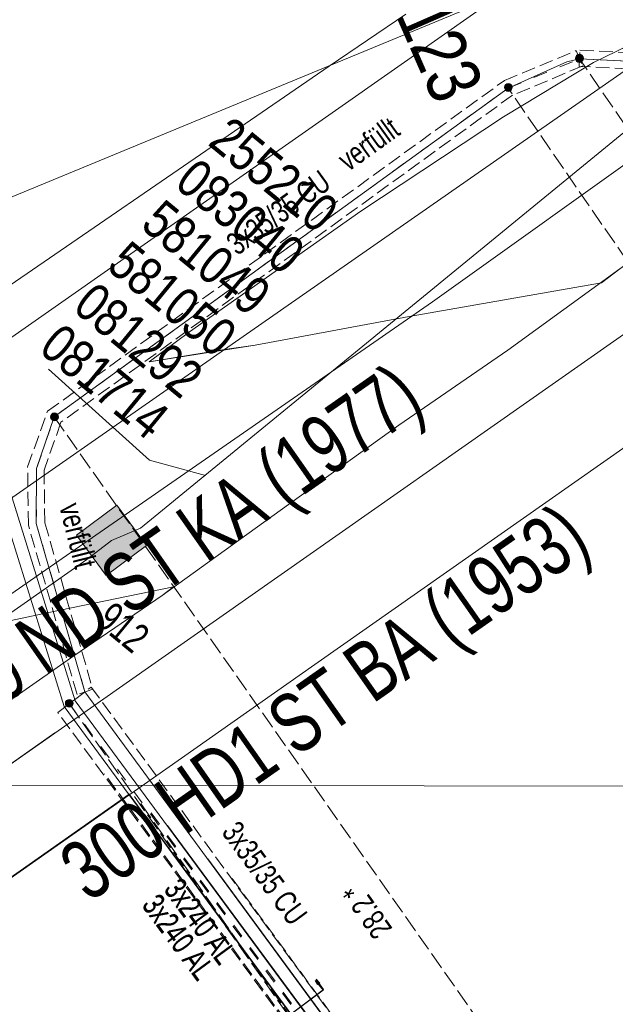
# Model space of a CAD drawing. Header units: metres. Extents: x -740 to 758, y -633 to 854.
# Tile 656 of 656: x 122 to 136, y -128 to -105. Entities that reach past the tile are written whole.
import ezdxf

# ---------------------------------------------------------------- set-up
doc = ezdxf.new("R2010")
doc.units = ezdxf.units.M
doc.header["$MEASUREMENT"] = 0
for name, pattern in [('333_125', [0.4576, 0.3328, -0.1248]), ('333_333', [0.6656, 0.3328, -0.3328]), ('416_125', [0.5408, 0.416, -0.1248])]:
    doc.linetypes.add(name, pattern=pattern)
for name, color, linetype in [('Gas.LOVION', 7, 'Continuous'), ('Grundkarte.LOVION', 7, 'Continuous'), ('Strom.LOVION', 7, 'Continuous'), ('StromBemass.LOVION', 7, 'Continuous'), ('Telko.LOVION', 7, 'Continuous'), ('ViewBounds.LOVION', 7, 'Continuous'), ('Wasser.LOVION', 7, 'Continuous')]:
    doc.layers.add(name, color=color, linetype=linetype)
doc.styles.add('ERSTELLTER_STIL_1', font='arial.ttf')

msp = doc.modelspace()

# ---------------------------------------------------------------- hatches: boundary and pattern name
at = {"layer": 'Strom.LOVION', "linetype": 'Continuous', "lineweight": 13}
for points in [[(128.578, -127.914), (128.632, -128.012), (128.674, -127.993)], [(128.599, -127.888), (128.64, -128.002), (128.683, -127.983)]]:
    msp.add_hatch(color=7, dxfattribs=at).paths.add_polyline_path(points)
at = {"layer": 'StromBemass.LOVION', "linetype": 'Continuous', "lineweight": 13}
for points in [[(134.964, -105.931), (134.971, -105.921), (134.976, -105.91), (134.981, -105.899), (134.984, -105.888), (134.985, -105.876), (134.985, -105.863), (134.984, -105.851), (134.981, -105.84), (134.976, -105.829), (134.97, -105.818), (134.963, -105.808), (134.955, -105.799), (134.946, -105.792), (134.935, -105.785), (134.924, -105.78), (134.913, -105.777), (134.901, -105.774), (134.889, -105.774), (134.877, -105.774), (134.865, -105.777), (134.854, -105.781), (134.843, -105.786), (134.832, -105.792), (134.823, -105.8), (134.815, -105.809), (134.808, -105.819), (134.802, -105.829), (134.798, -105.84), (134.795, -105.852), (134.793, -105.864), (134.793, -105.876), (134.795, -105.888), (134.798, -105.9), (134.802, -105.911), (134.808, -105.922), (134.815, -105.931), (134.824, -105.94), (134.833, -105.948), (134.843, -105.954), (134.854, -105.959), (134.866, -105.963), (134.878, -105.965), (134.89, -105.966), (134.902, -105.965), (134.913, -105.963), (134.925, -105.959), (134.936, -105.954), (134.946, -105.947), (134.955, -105.94)], [(134.937, -105.914), (134.942, -105.908), (134.946, -105.901), (134.949, -105.894), (134.95, -105.886), (134.951, -105.879), (134.951, -105.871), (134.95, -105.863), (134.948, -105.856), (134.946, -105.849), (134.942, -105.842), (134.937, -105.836), (134.932, -105.83), (134.926, -105.825), (134.919, -105.821), (134.912, -105.818), (134.905, -105.815), (134.897, -105.814), (134.89, -105.813), (134.882, -105.814), (134.874, -105.815), (134.867, -105.818), (134.86, -105.821), (134.853, -105.825), (134.847, -105.83), (134.842, -105.836), (134.838, -105.842), (134.834, -105.849), (134.831, -105.856), (134.829, -105.864), (134.828, -105.871), (134.828, -105.879), (134.829, -105.887), (134.831, -105.894), (134.834, -105.901), (134.838, -105.908), (134.842, -105.914), (134.848, -105.92), (134.854, -105.925), (134.86, -105.929), (134.867, -105.932), (134.875, -105.935), (134.882, -105.936), (134.89, -105.937), (134.898, -105.936), (134.905, -105.935), (134.913, -105.932), (134.92, -105.929), (134.926, -105.925), (134.932, -105.92)], [(133.262, -106.625), (133.269, -106.615), (133.275, -106.605), (133.279, -106.594), (133.282, -106.583), (133.283, -106.571), (133.283, -106.56), (133.282, -106.548), (133.279, -106.537), (133.275, -106.526), (133.269, -106.516), (133.262, -106.506), (133.254, -106.498), (133.245, -106.49), (133.235, -106.484), (133.224, -106.479), (133.213, -106.475), (133.202, -106.473), (133.19, -106.473), (133.178, -106.473), (133.167, -106.476), (133.156, -106.479), (133.145, -106.484), (133.135, -106.491), (133.126, -106.498), (133.118, -106.507), (133.112, -106.516), (133.106, -106.526), (133.102, -106.537), (133.099, -106.549), (133.097, -106.56), (133.097, -106.572), (133.099, -106.584), (133.102, -106.595), (133.106, -106.606), (133.112, -106.616), (133.119, -106.625), (133.127, -106.634), (133.136, -106.641), (133.146, -106.648), (133.156, -106.653), (133.168, -106.656), (133.179, -106.658), (133.191, -106.659), (133.202, -106.658), (133.214, -106.656), (133.225, -106.652), (133.236, -106.647), (133.245, -106.641), (133.254, -106.634)], [(133.236, -106.617), (133.24, -106.61), (133.244, -106.603), (133.247, -106.596), (133.249, -106.589), (133.25, -106.581), (133.25, -106.573), (133.249, -106.565), (133.247, -106.558), (133.244, -106.55), (133.24, -106.543), (133.235, -106.537), (133.23, -106.531), (133.224, -106.526), (133.217, -106.522), (133.21, -106.519), (133.203, -106.516), (133.195, -106.515), (133.187, -106.515), (133.179, -106.515), (133.172, -106.517), (133.164, -106.519), (133.157, -106.522), (133.151, -106.527), (133.145, -106.532), (133.139, -106.537), (133.135, -106.544), (133.131, -106.551), (133.128, -106.558), (133.126, -106.566), (133.125, -106.573), (133.125, -106.581), (133.126, -106.589), (133.128, -106.597), (133.131, -106.604), (133.135, -106.611), (133.139, -106.617), (133.145, -106.623), (133.151, -106.628), (133.158, -106.632), (133.165, -106.635), (133.172, -106.638), (133.18, -106.639), (133.188, -106.639), (133.195, -106.639), (133.203, -106.637), (133.211, -106.635), (133.218, -106.632), (133.224, -106.627), (133.23, -106.622)], [(122.416, -114.502), (122.423, -114.492), (122.429, -114.482), (122.433, -114.471), (122.436, -114.459), (122.437, -114.448), (122.437, -114.436), (122.436, -114.424), (122.433, -114.413), (122.428, -114.402), (122.423, -114.391), (122.416, -114.382), (122.408, -114.373), (122.399, -114.366), (122.389, -114.36), (122.378, -114.355), (122.367, -114.351), (122.355, -114.349), (122.343, -114.348), (122.332, -114.349), (122.32, -114.351), (122.309, -114.355), (122.298, -114.36), (122.288, -114.366), (122.279, -114.374), (122.271, -114.382), (122.264, -114.392), (122.259, -114.402), (122.254, -114.413), (122.251, -114.425), (122.25, -114.436), (122.25, -114.448), (122.251, -114.46), (122.254, -114.471), (122.259, -114.482), (122.265, -114.492), (122.271, -114.502), (122.28, -114.511), (122.289, -114.518), (122.299, -114.524), (122.309, -114.529), (122.321, -114.533), (122.332, -114.535), (122.344, -114.536), (122.356, -114.535), (122.367, -114.533), (122.378, -114.529), (122.389, -114.524), (122.399, -114.518), (122.408, -114.51)], [(122.396, -114.485), (122.4, -114.478), (122.404, -114.471), (122.407, -114.463), (122.409, -114.455), (122.411, -114.447), (122.41, -114.438), (122.409, -114.43), (122.407, -114.422), (122.404, -114.414), (122.4, -114.407), (122.395, -114.4), (122.39, -114.394), (122.383, -114.389), (122.376, -114.385), (122.368, -114.381), (122.361, -114.378), (122.352, -114.377), (122.344, -114.376), (122.336, -114.377), (122.327, -114.379), (122.32, -114.381), (122.312, -114.385), (122.305, -114.389), (122.299, -114.395), (122.293, -114.401), (122.288, -114.407), (122.284, -114.415), (122.281, -114.423), (122.279, -114.431), (122.278, -114.439), (122.278, -114.447), (122.279, -114.456), (122.281, -114.464), (122.284, -114.471), (122.288, -114.479), (122.293, -114.485), (122.299, -114.491), (122.305, -114.497), (122.312, -114.501), (122.32, -114.505), (122.328, -114.507), (122.336, -114.509), (122.344, -114.509), (122.353, -114.509), (122.361, -114.507), (122.369, -114.505), (122.376, -114.501), (122.383, -114.496), (122.39, -114.491)], [(122.773, -121.351), (122.78, -121.341), (122.786, -121.331), (122.79, -121.32), (122.793, -121.308), (122.794, -121.296), (122.794, -121.284), (122.793, -121.273), (122.79, -121.261), (122.785, -121.25), (122.779, -121.24), (122.772, -121.23), (122.764, -121.221), (122.755, -121.214), (122.745, -121.207), (122.734, -121.202), (122.723, -121.199), (122.711, -121.197), (122.699, -121.196), (122.687, -121.197), (122.676, -121.199), (122.664, -121.203), (122.653, -121.208), (122.643, -121.214), (122.634, -121.222), (122.626, -121.23), (122.619, -121.24), (122.613, -121.251), (122.609, -121.262), (122.606, -121.273), (122.605, -121.285), (122.605, -121.297), (122.606, -121.309), (122.609, -121.32), (122.614, -121.331), (122.619, -121.342), (122.626, -121.352), (122.635, -121.36), (122.644, -121.368), (122.654, -121.374), (122.665, -121.379), (122.676, -121.383), (122.688, -121.385), (122.7, -121.386), (122.712, -121.385), (122.723, -121.383), (122.735, -121.379), (122.745, -121.374), (122.756, -121.367), (122.765, -121.36)], [(122.754, -121.344), (122.759, -121.337), (122.763, -121.331), (122.765, -121.323), (122.767, -121.316), (122.768, -121.308), (122.768, -121.3), (122.767, -121.293), (122.765, -121.285), (122.762, -121.278), (122.759, -121.271), (122.754, -121.265), (122.749, -121.259), (122.743, -121.254), (122.736, -121.25), (122.729, -121.247), (122.722, -121.244), (122.714, -121.243), (122.706, -121.243), (122.699, -121.243), (122.691, -121.245), (122.684, -121.247), (122.677, -121.25), (122.67, -121.254), (122.664, -121.259), (122.659, -121.265), (122.654, -121.271), (122.65, -121.278), (122.648, -121.285), (122.646, -121.293), (122.645, -121.301), (122.645, -121.308), (122.646, -121.316), (122.648, -121.324), (122.651, -121.331), (122.654, -121.338), (122.659, -121.344), (122.664, -121.35), (122.67, -121.355), (122.677, -121.359), (122.684, -121.362), (122.691, -121.364), (122.699, -121.366), (122.707, -121.366), (122.715, -121.366), (122.722, -121.364), (122.73, -121.362), (122.737, -121.359), (122.743, -121.354), (122.749, -121.349)]]:
    msp.add_hatch(color=7, dxfattribs=at).paths.add_polyline_path(points)
at = {"layer": 'Telko.LOVION', "linetype": 'Continuous', "lineweight": 13}
msp.add_hatch(color=7, dxfattribs=at).paths.add_polyline_path([(123.583, -118.235), (124.547, -117.52), (123.832, -116.555), (122.868, -117.27)])

# ---------------------------------------------------------------- linework, layer by layer
at = {"layer": 'Gas.LOVION', "color": 1, "linetype": 'Continuous', "lineweight": 18}
for points in [[(294.203, -4.359), (288.634, -8.612), (288.22, -8.919), (288.066, -9.008), (287.873, -9.145), (287.65, -9.285), (287.287, -9.498), (286.218, -9.454), (284.908, -10.262), (284.489, -10.51), (266.262, -23.449), (250.316, -34.629), (241.461, -40.948), (192.719, -75.358), (149.628, -105.61), (149.061, -106.005), (148.425, -106.452), (147.9, -106.828), (147.208, -107.309), (145.589, -108.428), (141.605, -111.212), (128.564, -120.364), (117.363, -128.227)], [(124.132, -123.463), (117.384, -128.201), (104.094, -137.525), (102.768, -138.319), (101.916, -138.831), (101.749, -138.936), (101.584, -138.908), (99.859, -138.648), (99.694, -138.62), (99.553, -138.693), (98.101, -139.707), (97.422, -140.172)]]:
    msp.add_lwpolyline(points, dxfattribs=at)
at = {"layer": 'Gas.LOVION', "color": 5, "linetype": 'Continuous', "lineweight": 18}
for points in [[(115.531, -126.721), (121.124, -122.864), (160.62, -95.151), (180.371, -81.472), (188.624, -75.95), (195.972, -71.301), (197.304, -73.284), (204.908, -67.93), (205.685, -67.411), (206.003, -67.187)], [(65.428, -161.182), (78.409, -152.627), (96.077, -140.171), (121.132, -122.854), (122.349, -121.997)]]:
    msp.add_lwpolyline(points, dxfattribs=at)
at = {"layer": 'Grundkarte.LOVION', "color": 253, "linetype": 'Continuous', "lineweight": 18}
for points in [[(189.881, 20.022), (196.768, 21.523), (196.893, 19.644), (190.178, 13.963), (193.06, 9.87), (207.399, -10.422), (214.854, -21.072), (205.625, -27.649), (192.011, -37.138), (185.236, -41.908), (180.121, -45.512), (184.719, -52.037), (185.37, -52.949), (192.723, -63.461), (193.89, -65.121), (190.879, -67.277), (159.854, -89.433), (146.691, -97.784), (132.998, -104.354), (108.878, -121.254)], [(156.572, -96.374), (150.683, -100.526), (147.725, -102.619), (143.24, -105.717), (140.59, -107.631), (137.954, -109.396), (135.855, -110.902), (135.416, -111.241), (130.824, -112.044), (127.138, -112.73), (126.409, -112.831), (124.605, -113.125), (125.57, -112.41), (129.662, -109.527), (133.077, -107.272), (135.225, -105.969), (138.639, -104.305), (139.626, -103.824), (144.848, -101.008), (149.147, -98.726), (153.693, -95.947)], [(156.572, -96.374), (150.683, -100.526), (147.725, -102.619), (143.24, -105.717), (140.59, -107.631), (137.954, -109.396), (135.855, -110.902), (135.416, -111.241), (130.824, -112.044), (127.138, -112.73), (124.605, -113.125), (125.57, -112.41), (129.662, -109.527), (133.077, -107.272), (135.225, -105.969), (139.626, -103.824), (144.848, -101.008), (149.147, -98.726), (153.693, -95.947)], [(110.71, -122.759), (113.594, -120.822), (117.776, -120.059), (122.206, -119.123), (125.19, -118.506), (124.915, -118.71), (122.81, -120.158), (120.043, -122.083), (116.83, -124.289), (116.082, -124.805), (115.775, -124.983), (115.276, -125.328), (114.995, -125.473), (114.497, -125.818), (114.438, -125.823)]]:
    msp.add_lwpolyline(points, dxfattribs=at)
at = {"layer": 'Grundkarte.LOVION', "color": 8, "linetype": 'Continuous', "lineweight": 18}
for points in [[(159.822, -16.551), (172.666, -34.862), (180.121, -45.512), (184.719, -52.037), (181.459, -54.366), (190.879, -67.277), (159.854, -89.433), (146.691, -97.784), (132.998, -104.354), (119.05, -110.122), (104.366, -114.099), (101.036, -114.809)], [(111.385, -123.314), (126.409, -112.831), (138.639, -104.305), (159.854, -89.433), (190.879, -67.277), (193.89, -65.121), (195.606, -67.554), (207.496, -59.18), (220.934, -49.708), (230.338, -43.114), (241.455, -35.288), (245.606, -32.4)], [(111.385, -123.314), (126.409, -112.831), (127.138, -112.73), (130.824, -112.044), (135.416, -111.241), (135.855, -110.902), (137.954, -109.396), (140.59, -107.631), (143.24, -105.717), (147.725, -102.619), (150.683, -100.526), (156.572, -96.374), (161.333, -93.072), (163.719, -91.479), (166.387, -89.74), (168.731, -88.329), (173.27, -86.082), (177.316, -84.238), (182.365, -81.764), (181.873, -79.152), (181.856, -78.977), (181.792, -78.924), (181.78, -78.807)], [(101.036, -114.809), (104.366, -114.099), (119.05, -110.122), (132.998, -104.354), (108.878, -121.254), (132.998, -104.354), (146.691, -97.784), (159.854, -89.433), (138.639, -104.305), (126.409, -112.831), (111.385, -123.314)], [(156.572, -96.374), (150.683, -100.526), (147.725, -102.619), (143.24, -105.717), (140.59, -107.631), (137.954, -109.396), (135.855, -110.902), (133.179, -112.848), (130.576, -114.64), (127.538, -116.828), (124.915, -118.71), (122.81, -120.158), (120.043, -122.083), (116.83, -124.289), (116.082, -124.805), (115.775, -124.983), (115.276, -125.328), (114.995, -125.473), (114.497, -125.818), (114.438, -125.823)], [(118.728, -114.38), (118.471, -114.168), (118.361, -113.647), (118.402, -113.466), (118.745, -113.048), (118.857, -112.978), (118.936, -112.881), (119.27, -112.671), (128.909, -106.054), (130.738, -104.811)]]:
    msp.add_lwpolyline(points, dxfattribs=at)
at = {"layer": 'Strom.LOVION', "color": 1, "linetype": 'Continuous', "lineweight": 18}
for points in [[(115.789, -98.071), (116.995, -102.401), (122.841, -121.233), (132.792, -134.743), (143.218, -127.561), (155.069, -118.481), (163.128, -113.097), (165.009, -111.924), (170.586, -108.511), (178.52, -102.593), (190.442, -93.787), (193.354, -91.98), (195.905, -90.874), (204.872, -84.485), (205.72, -83.944), (206.392, -83.257), (206.925, -82.511), (207.825, -81.285), (209.395, -79.964), (214.762, -76.513), (217.193, -74.931), (222.22, -71.173), (225.498, -75.833)], [(128.724, -137.564), (132.543, -134.915), (122.573, -121.363), (116.708, -102.489), (115.502, -98.158)], [(52.677, -191.437), (61.851, -184.304), (65.33, -182.102), (68.279, -180.218), (83.604, -169.335), (90.8, -164.346), (101.368, -156.5), (102.778, -155.505), (105.576, -153.739), (108.865, -151.408), (132.551, -134.905), (124.132, -123.463)], [(125.048, -124.215), (132.801, -134.733), (135.541, -132.839)]]:
    msp.add_lwpolyline(points, dxfattribs=at)
at = {"layer": 'Strom.LOVION', "color": 7, "linetype": '333_125', "lineweight": 13}
for points in [[(134.901, -105.675), (135.985, -105.732), (139.526, -104.011), (139.585, -104.006), (139.588, -104.035), (139.248, -103.433), (139.217, -102.815), (140.656, -102.113), (141.004, -102.345), (140.756, -102.679), (140.627, -102.574), (139.64, -103.054), (139.636, -103.321), (139.976, -103.923), (139.997, -104.29), (139.71, -104.378), (136.068, -106.123), (134.88, -106.062)], [(122.885, -121.081), (121.721, -117.028), (121.703, -115.64), (122.179, -114.308), (133.095, -106.399), (134.813, -105.684), (134.968, -106.053), (133.292, -106.749), (122.5, -114.572), (122.095, -115.72), (122.114, -116.974), (123.257, -120.956)], [(123.222, -120.901), (132.432, -133.478), (131.648, -134.071), (122.425, -121.511)]]:
    msp.add_lwpolyline(points, close=True, dxfattribs=at)
at = {"layer": 'Strom.LOVION', "color": 9, "linetype": '333_333', "lineweight": 18}
for points in [[(123.071, -121.019), (121.91, -116.995), (121.914, -115.679), (122.34, -114.44), (133.187, -106.582), (134.892, -105.883), (136.035, -105.934), (139.618, -104.194), (139.791, -104.148), (139.774, -103.972), (139.45, -103.383), (139.42, -102.928), (140.634, -102.337), (140.872, -102.505)], [(131.937, -133.851), (122.701, -121.306)], [(131.958, -133.825), (124.614, -123.859)]]:
    msp.add_lwpolyline(points, dxfattribs=at)
at = {"layer": 'Strom.LOVION', "color": 150, "linetype": 'Continuous', "lineweight": 18}
for points in [[(133.405, -135.57), (133.534, -135.38), (133.517, -135.204), (133.265, -134.889), (132.192, -133.442), (123.071, -121.019), (121.91, -116.995), (121.914, -115.679), (122.34, -114.44), (133.187, -106.582), (134.589, -105.957), (134.892, -105.883), (136.035, -105.934), (139.618, -104.194), (139.791, -104.148), (139.774, -103.972), (139.45, -103.383), (139.42, -102.928), (140.634, -102.337), (140.872, -102.505), (140.964, -102.689)], [(133.413, -135.56), (133.543, -135.37), (133.525, -135.194), (133.273, -134.879), (132.2, -133.432), (126.012, -125.008)]]:
    msp.add_lwpolyline(points, dxfattribs=at)
at = {"layer": 'Strom.LOVION', "color": 7, "linetype": '333_125', "lineweight": 13}
msp.add_lwpolyline([(126.591, -125.483), (132.44, -133.468), (131.669, -134.046), (123.538, -122.974)], dxfattribs=at)
at = {"layer": 'Strom.LOVION', "color": 7, "linetype": 'Continuous', "lineweight": 13}
for points in [[(128.763, -128.147), (128.578, -127.914)], [(128.771, -128.137), (128.599, -127.888)], [(127.635, -128.996), (128.763, -128.147)], [(127.643, -128.986), (128.771, -128.137)]]:
    msp.add_lwpolyline(points, dxfattribs=at)
for points in [[(128.578, -127.914), (128.674, -127.993), (128.632, -128.012)], [(128.599, -127.888), (128.683, -127.983), (128.64, -128.002)]]:
    msp.add_lwpolyline(points, close=True, dxfattribs=at)
at = {"layer": 'StromBemass.LOVION', "color": 7, "linetype": '416_125', "lineweight": 13}
for points in [[(148.26, -125.324), (148.244, -125.311), (134.892, -105.883)], [(146.778, -126.341), (146.762, -126.328), (133.187, -106.582)], [(122.34, -114.44), (136.16, -134.118), (138.545, -137.505)], [(122.701, -121.306), (135.558, -139.6)], [(124.405, -123.687), (135.566, -139.59), (135.858, -139.399), (136.009, -139.281), (138.553, -137.496)]]:
    msp.add_lwpolyline(points, dxfattribs=at)
at = {"layer": 'StromBemass.LOVION', "color": 7, "linetype": 'Continuous', "lineweight": 13}
for centre, radius in [((134.889, -105.87), 0.0962), ((134.89, -105.875), 0.0617), ((133.19, -106.566), 0.0932), ((133.187, -106.577), 0.0625), ((122.344, -114.442), 0.0939), ((122.344, -114.443), 0.0665), ((122.699, -121.291), 0.095), ((122.707, -121.304), 0.0619)]:
    msp.add_circle(centre, radius, dxfattribs=at)
at = {"layer": 'Telko.LOVION', "color": 1, "linetype": 'Continuous', "lineweight": 18}
msp.add_lwpolyline([(148.972, -97.236), (148.25, -97.558), (124.403, -117.105), (123.707, -117.395), (123.117, -117.852), (116.88, -122.23), (113.217, -124.82)], dxfattribs=at)
at = {"layer": 'Telko.LOVION', "color": 49, "linetype": 'Continuous', "lineweight": 18}
msp.add_lwpolyline([(122.199, -113.301), (124.613, -115.474), (125.95, -115.846)], dxfattribs=at)
at = {"layer": 'Telko.LOVION', "color": 7, "linetype": 'Continuous', "lineweight": 13}
msp.add_lwpolyline([(123.583, -118.235), (122.868, -117.27), (123.832, -116.555), (124.547, -117.52)], close=True, dxfattribs=at)
msp.add_lwpolyline([(123.583, -118.235), (122.868, -117.27), (123.832, -116.555), (124.547, -117.52)], close=True, dxfattribs=at)
at = {"layer": 'ViewBounds.LOVION', "color": 1, "linetype": 'Continuous', "lineweight": 18}
msp.add_lwpolyline([(528.379, 238.399), (527.852, -123.837), (-505.561, -122.336), (-505.035, 239.901)], close=True, dxfattribs=at)
at = {"layer": 'Wasser.LOVION', "color": 150, "linetype": 'Continuous', "lineweight": 18}
msp.add_lwpolyline([(112.879, -124.542), (122.135, -118.096), (131.381, -111.694), (136.934, -107.723), (141.721, -104.388), (147.568, -100.255), (153.806, -95.743), (161.668, -90.305), (167.417, -86.226), (173.091, -82.139), (181.95, -76.012), (188.615, -71.178), (192.504, -68.478), (192.758, -68.202), (193.191, -68.396), (196.486, -73.231), (197.126, -74.188), (204.135, -69.395), (205.063, -68.757), (205.617, -68.378), (206.004, -68.104), (206.804, -67.523), (207.358, -67.144), (211.172, -64.436)], dxfattribs=at)

# ---------------------------------------------------------------- texts
at = {"layer": 'Gas.LOVION', "color": 5, "linetype": 'Continuous', "lineweight": 18, "insert": (120.07, -122.594), "char_height": 1.42277, "attachment_point": 7, "rotation": 34.9597, "style": 'ERSTELLTER_STIL_1'}
msp.add_mtext('{\\A1;\\W0.72103x;150 ND ST KA (1977)}', dxfattribs=at)
at = {"layer": 'Gas.LOVION', "color": 1, "linetype": 'Continuous', "lineweight": 18, "insert": (123.411, -126.419), "char_height": 1.42281, "attachment_point": 7, "rotation": 35.0338, "style": 'ERSTELLTER_STIL_1'}
msp.add_mtext('{\\A1;\\W0.72071x;300 HD1 ST BA (1953)}', dxfattribs=at)
at = {"layer": 'Strom.LOVION', "color": 1, "linetype": 'Continuous', "lineweight": 18, "attachment_point": 7, "style": 'ERSTELLTER_STIL_1'}
for s, insert, char_height, rotation in [('{\\A1;\\W0.71556x;verfüllt}', (129.371, -108.597), 0.53355, 35.7167), ('{\\A1;\\W0.71554x;verfüllt}', (122.45, -116.585), 0.53357, 284.1656), ('{\\A1;\\W0.72503x;3x240 AL}', (124.93, -125.751), 0.53357, 306.3422), ('{\\A1;\\W0.72500x;3x240 AL}', (124.939, -125.741), 0.53358, 306.3445), ('{\\A1;\\W0.72506x;3x240 AL}', (124.405, -126.128), 0.53354, 306.3478), ('{\\A1;\\W0.72507x;3x240 AL}', (124.414, -126.118), 0.53352, 306.3455)]:
    msp.add_mtext(s, dxfattribs=dict(at, insert=insert, char_height=char_height, rotation=rotation))
at = {"layer": 'Strom.LOVION', "color": 150, "linetype": 'Continuous', "lineweight": 18, "attachment_point": 7, "style": 'ERSTELLTER_STIL_1'}
for s, insert, char_height, rotation in [('{\\A1;\\W0.71556x;3x35/35 CU}', (126.716, -110.604), 0.53356, 35.9395), ('{\\A1;\\W0.71559x;3x35/35 CU}', (126.314, -124.381), 0.53353, 306.3274)]:
    msp.add_mtext(s, dxfattribs=dict(at, insert=insert, char_height=char_height, rotation=rotation))
at = {"layer": 'StromBemass.LOVION', "color": 7, "linetype": 'Continuous', "lineweight": 13, "insert": (130.441, -126.672), "char_height": 0.53354, "attachment_point": 7, "rotation": 125.0718, "style": 'ERSTELLTER_STIL_1'}
msp.add_mtext('{\\A1;\\W0.71559x;28.2 *}', dxfattribs=at)
at = {"layer": 'Telko.LOVION', "color": 220, "linetype": 'Continuous', "lineweight": 18, "char_height": 0.91525, "attachment_point": 7, "rotation": 320.5841, "style": 'ERSTELLTER_STIL_1'}
for s, insert in [('{\\A1;\\W0.80002x;255210}', (125.975, -107.931)), ('{\\A1;\\W0.80002x;083040}', (125.172, -108.926)), ('{\\A1;\\W0.80002x;581049}', (124.362, -109.913)), ('{\\A1;\\W0.80002x;581050}', (123.55, -110.9)), ('{\\A1;\\W0.80002x;081292}', (122.739, -111.887)), ('{\\A1;\\W0.80002x;081714}', (121.928, -112.874))]:
    msp.add_mtext(s, dxfattribs=dict(at, insert=insert))
at = {"layer": 'Telko.LOVION', "color": 7, "linetype": 'Continuous', "lineweight": 13, "insert": (123.297, -119.38), "char_height": 0.71141, "attachment_point": 7, "rotation": 320.5833, "style": 'ERSTELLTER_STIL_1'}
msp.add_mtext('{\\A1;\\W0.71559x;912}', dxfattribs=at)
at = {"layer": 'Wasser.LOVION', "color": 94, "linetype": 'Continuous', "lineweight": 18, "insert": (126.012, -94.638), "char_height": 1.28136, "attachment_point": 7, "rotation": 293.6322, "style": 'ERSTELLTER_STIL_1'}
msp.add_mtext('{\\A1;\\W0.80002x;Varresbecker Str 123}', dxfattribs=at)

doc.saveas('drawing.dxf')
